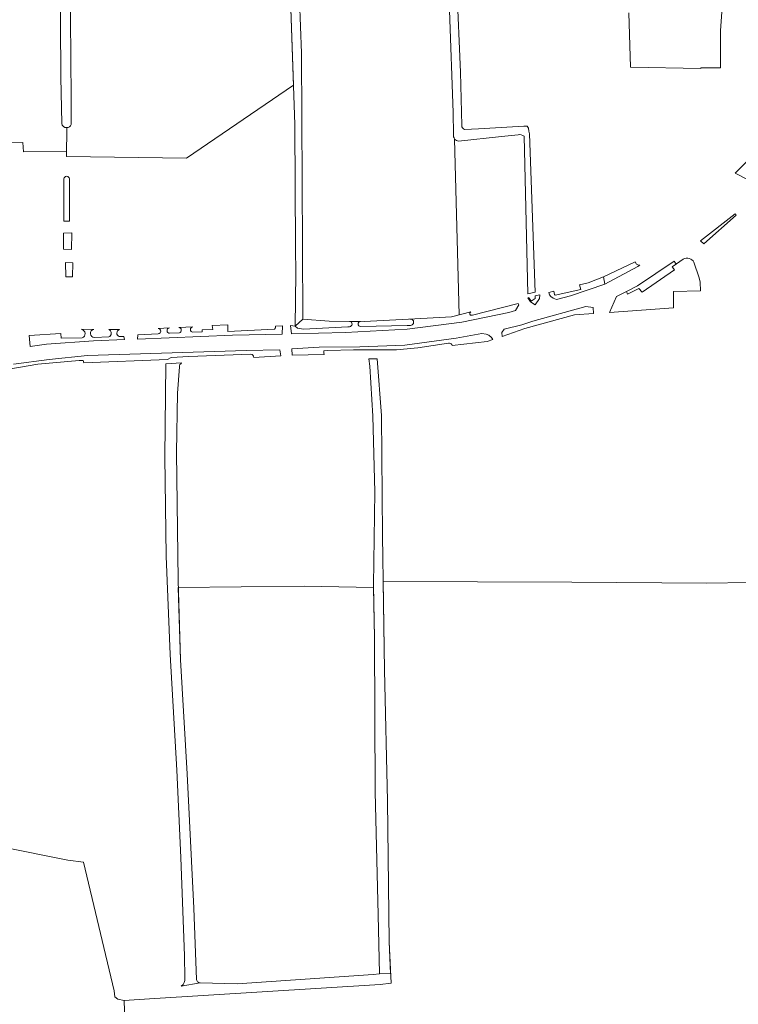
# Model space of a CAD drawing. Header units: metres. Extents: x 209813 to 223847, y 571801 to 587119.
# Tile 412 of 656: x 221903 to 222151, y 577250 to 577590. Entities that reach past the tile are written whole.
import ezdxf

# ---------------------------------------------------------------- set-up
doc = ezdxf.new("R2010")
doc.units = ezdxf.units.M
for name, color, linetype, lineweight in [('B-RO-GR-BEPLANTING_CULTUUR_HEESTERS-GV', 8, 'Continuous', 0), ('B-RO-GR-GRAS-GV', 8, 'Continuous', 0), ('B-RO-OG-WATER_GREPPEL-GV', 8, 'Continuous', 0), ('B-RO-OG-WEG-GV', 8, 'Continuous', 0), ('B-RO-VH-VERHARDING_TEGEL-GV', 8, 'Continuous', 0)]:
    doc.layers.add(name, color=color, linetype=linetype, lineweight=lineweight)

msp = doc.modelspace()

# ---------------------------------------------------------------- linework, layer by layer
at = {"layer": 'B-RO-GR-BEPLANTING_CULTUUR_HEESTERS-GV', "flags": 128}
for points in [[(222112.781, 577496.329), (222109.431, 577494.614), (222106.943, 577489.103), (222129.033, 577490.683), (222129.068, 577496.273), (222138.313, 577496.562), (222138.253, 577499.526), (222137.945, 577501.086), (222136.114, 577506.399)], [(222132.381, 577507.469), (222128.601, 577504.805), (222129.343, 577503.732), (222118.244, 577496.059), (222117.067, 577497.38), (222113.148, 577495.377), (222112.781, 577496.329)]]:
    msp.add_lwpolyline(points, dxfattribs=at)
at = {"layer": 'B-RO-GR-BEPLANTING_CULTUUR_HEESTERS-GV'}
msp.add_lwpolyline([(222136.114, 577506.399, 0.4229771), (222132.381, 577507.469)], format="xyb", dxfattribs=at)
at = {"layer": 'B-RO-GR-GRAS-GV', "flags": 128}
for points in [[(221917.911, 577554.257), (221917.575, 577570.206), (221917.276, 577627.442), (221917.207, 577670.319), (221916.461, 577704.361), (221889.476, 577704.81), (221889.708, 577679.282), (221890.123, 577637.315), (221890.716, 577587.47), (221891.306, 577547.533), (221904.445, 577547.687), (221904.766, 577544.474), (221919.617, 577544.67)], [(221919.659, 577552.835), (221919.607, 577542.869), (221960.983, 577542.324), (221997.898, 577567.441), (221996.398, 577610.537), (221995.137, 577662.447)], [(221998.337, 577655.19), (221998.443, 577651.833), (221999.286, 577615.397), (222000.65, 577578.49), (222000.975, 577511.577), (222001.135, 577486.786), (222010.162, 577486.035), (222022.335, 577486.014), (222039.738, 577486.863), (222052.49, 577487.585), (222055.102, 577488.284), (222053.525, 577548.913)], [(222053.132, 577550.51), (222053.021, 577558.056), (222050.455, 577628.515), (222049.44, 577652.873), (221998.337, 577655.19)], [(222113.658, 577592.415), (222114.19, 577573.653), (222138.482, 577573.18), (222138.482, 577573.466), (222145.3, 577573.456), (222145.3, 577586.289), (222146.165, 577599.274)], [(222173.816, 577396.356), (222159.977, 577396.474), (222154.916, 577396.519), (222154.905, 577395.933), (222140.588, 577395.758), (222093.955, 577396.092), (222028.852, 577396.317), (222029.262, 577365.733), (222030.401, 577320.602), (222030.949, 577271.972), (222031.568, 577257.704), (222027.81, 577257.335), (221948.256, 577252.394), (221939.494, 577251.722), (221939.958, 577237.627)], [(221965.662, 577257.846), (221978.484, 577257.505), (222025.358, 577260.703), (222027.584, 577260.975), (222027.148, 577281.311), (222026.145, 577323.729), (222025.816, 577376.839), (222025.474, 577394.165), (222001.564, 577394.637), (221958.139, 577394.166)], [(221958.139, 577394.166), (221958.925, 577369.316), (221961.228, 577329.942), (221963.496, 577283.581), (221964.442, 577258.96), (221964.507, 577258.716), (221964.618, 577258.489)], [(221939.494, 577251.722), (221937.282, 577252.273), (221936.223, 577253.066), (221935.962, 577255.146), (221925.423, 577299.471), (221919.97, 577300.174), (221849.532, 577314.256)]]:
    msp.add_lwpolyline(points, dxfattribs=at)
at = {"layer": 'B-RO-GR-GRAS-GV'}
for points in [[(221921.198, 577553.932, -0.3013914), (221919.659, 577552.835)], [(222053.525, 577548.913, -0.2172255), (222053.132, 577550.51)]]:
    msp.add_lwpolyline(points, format="xyb", dxfattribs=at)
at = {"layer": 'B-RO-OG-WATER_GREPPEL-GV', "flags": 128}
for points in [[(222036.108, 577974.995), (222036.293, 577974.821), (222036.439, 577974.613), (222037.116, 577965.508), (222040.281, 577905.73), (222042.131, 577855.037), (222044.319, 577802.064), (222045.915, 577748.004), (222048.016, 577689.431), (222049.333, 577655.427), (222050.455, 577628.515), (222053.021, 577558.056), (222053.132, 577550.51)], [(221914.237, 577851.685), (221914.15, 577851.542), (221913.92, 577845.421), (221914.377, 577807.582), (221915.792, 577758.001), (221916.319, 577710.929), (221917.207, 577670.319), (221917.276, 577627.442), (221917.575, 577570.206), (221917.911, 577554.257)], [(221995.137, 577662.447), (221996.398, 577610.537), (221998.367, 577553.969), (221998.594, 577511.536), (221998.748, 577502.551), (221998.473, 577484.369), (222001.135, 577486.786), (222000.975, 577511.577), (222000.65, 577578.49), (221999.286, 577615.397), (221998.443, 577651.833), (221997.811, 577671.714), (221996.764, 577719.522), (221995.172, 577761.156), (221993.818, 577810.234), (221993.492, 577841.648), (221993.188, 577846.599)], [(222055.993, 577553.598), (222055.503, 577571.918), (222054.249, 577601.541), (222052.799, 577643.681), (222051.398, 577688.376), (222049.69, 577734.435), (222049.288, 577741.77)], [(221921.198, 577553.932), (221921.21, 577562.952), (221920.749, 577618.255), (221920.37, 577653.876), (221920.368, 577663.384)], [(222054.824, 577548.17), (222069.738, 577549.747), (222075.446, 577550.331)], [(222078.829, 577495.538), (222081.34, 577496.127), (222079.376, 577550.695), (222079.136, 577551.579), (222078.955, 577552.598), (222078.544, 577553.298), (222077.398, 577553.368), (222061.78, 577552.481), (222056.949, 577552.156)], [(222077.486, 577549.845), (222078.829, 577495.538)], [(221918.692, 577535.195), (221918.603, 577520.563), (221920.606, 577520.557), (221920.562, 577535.159)], [(221959.288, 577471.669), (221953.812, 577471.325), (221953.483, 577439.303), (221953.938, 577405.006), (221955.375, 577371.103), (221957.648, 577331.205), (221959.01, 577301.047), (221960.327, 577267.178), (221960.454, 577259.526)], [(221964.618, 577258.489), (221964.507, 577258.716), (221964.442, 577258.96), (221963.496, 577283.581), (221961.228, 577329.942), (221958.925, 577369.316), (221958.056, 577396.797), (221957.552, 577440.767), (221957.87, 577461.267), (221958.509, 577470.305)], [(221959.175, 577256.694), (221965.662, 577257.846)]]:
    msp.add_lwpolyline(points, dxfattribs=at)
at = {"layer": 'B-RO-OG-WATER_GREPPEL-GV'}
for points in [[(221917.911, 577554.257, 0.3766308), (221919.659, 577552.835)], [(222056.949, 577552.156, -0.335365), (222055.993, 577553.598)], [(222075.446, 577550.331, -0.2743539), (222077.486, 577549.845)], [(222053.525, 577548.913, 0.1960214), (222054.824, 577548.17)], [(221920.562, 577535.159, 0.9581421), (221918.681, 577535.157)], [(221958.509, 577470.305, -0.2406038), (221959.288, 577471.669)], [(221960.454, 577259.526, -0.2906488), (221959.175, 577256.694)], [(221965.662, 577257.846, -0.2438019), (221964.618, 577258.489)]]:
    msp.add_lwpolyline(points, format="xyb", dxfattribs=at)
at = {"layer": 'B-RO-OG-WATER_GREPPEL-GV', "flags": 128}
for points in [[(221918.482, 577510.942), (221921.285, 577510.773), (221921.441, 577516.531), (221918.552, 577516.467)], [(221919.316, 577501.411), (221921.69, 577501.415), (221921.741, 577506.22), (221919.23, 577506.369)], [(222031.42, 577261.123), (222030.949, 577271.972), (222030.401, 577320.602), (222029.262, 577365.733), (222028.64, 577412.17), (222028.28, 577453.515), (222026.797, 577473.043), (222023.871, 577473.071), (222024.295, 577470.538), (222025.341, 577453.292), (222025.956, 577427.225), (222025.458, 577395.015), (222025.816, 577376.839), (222026.145, 577323.729), (222027.148, 577281.311), (222027.584, 577260.975)]]:
    msp.add_lwpolyline(points, close=True, dxfattribs=at)
at = {"layer": 'B-RO-OG-WEG-GV', "flags": 128}
for points in [[(222159.171, 577539.379), (222157.662, 577541.05), (222166.313, 577549.565), (222166.734, 577549.179), (222169.719, 577550.607), (222170.065, 577550.193), (222178.58, 577558.764), (222183.972, 577565.625), (222184.225, 577568.035), (222183.854, 577570.4), (222183.618, 577570.911), (222181.934, 577569.627), (222161.286, 577548.16), (222150.342, 577537.152), (222154.593, 577534.897)], [(222139.522, 577512.769), (222150.692, 577522.677), (222150.339, 577523.08), (222138.408, 577513.749)], [(222087.696, 577496.412), (222086.061, 577496.007), (222086.296, 577495.111), (222086.747, 577494.541), (222087.506, 577494.042), (222088.717, 577493.591), (222093.467, 577494.877), (222105.325, 577498.862), (222104.834, 577501.327), (222099.549, 577499.297), (222096.629, 577498.627), (222097.049, 577497.012), (222088.193, 577495.048), (222087.929, 577495.304)], [(222081.289, 577494.775), (222081.256, 577493.887), (222079.911, 577493.035), (222079.182, 577494.02), (222079.133, 577494.23), (222078.763, 577494.137), (222079.709, 577492.804), (222081.361, 577491.663), (222082.849, 577493.858), (222082.88, 577495.176)], [(222098.762, 577491.133), (222080.553, 577486.117), (222076.702, 577484.84), (222070.567, 577483.342), (222069.772, 577482.15), (222069.917, 577480.846), (222077.707, 577483.551), (222094.938, 577488.274), (222101.467, 577488.725), (222101.32, 577490.824)]]:
    msp.add_lwpolyline(points, close=True, dxfattribs=at)
for points in [[(222017.248, 577484.133), (222016.682, 577484.121), (222001.362, 577483.358), (221999.295, 577483.682), (221998.473, 577484.369), (221996.851, 577484.583), (221997.201, 577481.717), (222015.897, 577482.153), (222037.142, 577483.322), (222056.026, 577485.701), (222072.185, 577489.114), (222074.557, 577489.756), (222075.712, 577491.754), (222075.473, 577492.163), (222059.674, 577488.135), (222058.964, 577488.189), (222058.704, 577488.528), (222058.721, 577488.992), (222059.127, 577489.277), (222052.49, 577487.585), (222039.738, 577486.863), (222038.269, 577486.791)], [(222021.02, 577486.016), (222017.263, 577486.023)], [(221929.024, 577483.237), (221924.671, 577483.267)], [(221937.82, 577483.176), (221934.149, 577483.201)], [(221951.234, 577481.728), (221944.2, 577481.426), (221944.09, 577479.884), (221976.88, 577481.244), (221993.948, 577481.642), (221994.114, 577484.446), (221991.729, 577484.326), (221991.694, 577483.804), (221991.292, 577483.3), (221975.229, 577482.567), (221975.202, 577484.798), (221969.866, 577484.572), (221970.108, 577483.248), (221966.372, 577483.062), (221966.363, 577482.379), (221963.194, 577482.243)], [(221955.055, 577483.747), (221951.187, 577483.554)], [(221963.185, 577484.143), (221958.285, 577483.907)], [(222038.34, 577484.61), (222037.107, 577484.554), (222021.02, 577484.213)], [(221924.924, 577480.284), (221917.67, 577480.221), (221917.564, 577481.821), (221906.719, 577481.105), (221907.082, 577477.351), (221912.612, 577478.113), (221928.851, 577479.279), (221939.558, 577479.704)], [(221934.132, 577480.643), (221929.21, 577480.451)], [(221939.558, 577479.704), (221939.394, 577480.848), (221937.786, 577480.785)], [(221958.52, 577482.042), (221955.167, 577481.898)], [(222052.642, 577477.702), (222064.744, 577479.05), (222066.735, 577479.765), (222066.254, 577480.451), (222065.305, 577481.234), (222064.355, 577481.638), (222062.942, 577481.86), (222054.097, 577480.248), (222036.359, 577477.798), (222020.826, 577477.207), (222006.707, 577477.11), (221997.305, 577476.495)], [(221984.248, 577473.585), (221993.522, 577474.162), (221993.187, 577476.225), (221981.607, 577476.005), (221926.798, 577474.186), (221913.537, 577472.908), (221901.221, 577471.293)], [(221997.305, 577476.495), (221997.442, 577474.406), (222008.5, 577474.536), (222008.356, 577475.133), (222008.381, 577475.816), (222009.728, 577475.984), (222018.654, 577476.195), (222033.401, 577476.241), (222040.867, 577476.917), (222051.438, 577478.488), (222051.691, 577478.479)], [(221892.903, 577468.352), (221909.673, 577471.276), (221923.919, 577472.544), (221925.311, 577472.464), (221925.527, 577471.663), (221954.425, 577472.84), (221955.698, 577473.544), (221961.735, 577473.926), (221983.231, 577474.713)]]:
    msp.add_lwpolyline(points, dxfattribs=at)
at = {"layer": 'B-RO-OG-WEG-GV'}
for points in [[(222017.263, 577486.023, -0.9105754), (222017.248, 577484.133)], [(222021.02, 577484.213, -0.9062675), (222021.02, 577486.016)], [(221924.671, 577483.267, -0.7961661), (221924.924, 577480.284)], [(221929.21, 577480.451, -0.9281971), (221929.024, 577483.237)], [(221934.149, 577483.201, -0.6931202), (221934.132, 577480.643)], [(221937.786, 577480.785, -0.7260579), (221937.82, 577483.176)], [(221951.187, 577483.554, -0.9797365), (221951.234, 577481.728)], [(221955.167, 577481.898, -0.9215722), (221955.055, 577483.747)], [(221958.285, 577483.907, -0.8433516), (221958.52, 577482.042)], [(221963.194, 577482.243, -0.8857895), (221963.185, 577484.143)], [(222051.691, 577478.479, -0.2768448), (222052.642, 577477.702)], [(221983.231, 577474.713, -0.3193848), (221984.248, 577473.585)]]:
    msp.add_lwpolyline(points, format="xyb", dxfattribs=at)
msp.add_arc((222038.275, 577485.7), 1.092, 273.40341, 104.09581, dxfattribs=at)
at = {"layer": 'B-RO-VH-VERHARDING_TEGEL-GV', "flags": 128}
for points in [[(222117.409, 577505.415), (222116.73, 577505.485), (222116.327, 577505.77), (222115.865, 577506.57), (222104.834, 577501.327), (222105.325, 577498.862), (222116.743, 577504.942)], [(222129.226, 577506.784), (222116.63, 577498.299), (222112.781, 577496.329), (222113.148, 577495.377), (222117.067, 577497.38), (222118.244, 577496.059), (222129.343, 577503.732), (222128.601, 577504.805), (222129.924, 577505.737)]]:
    msp.add_lwpolyline(points, close=True, dxfattribs=at)

doc.saveas('drawing.dxf')
